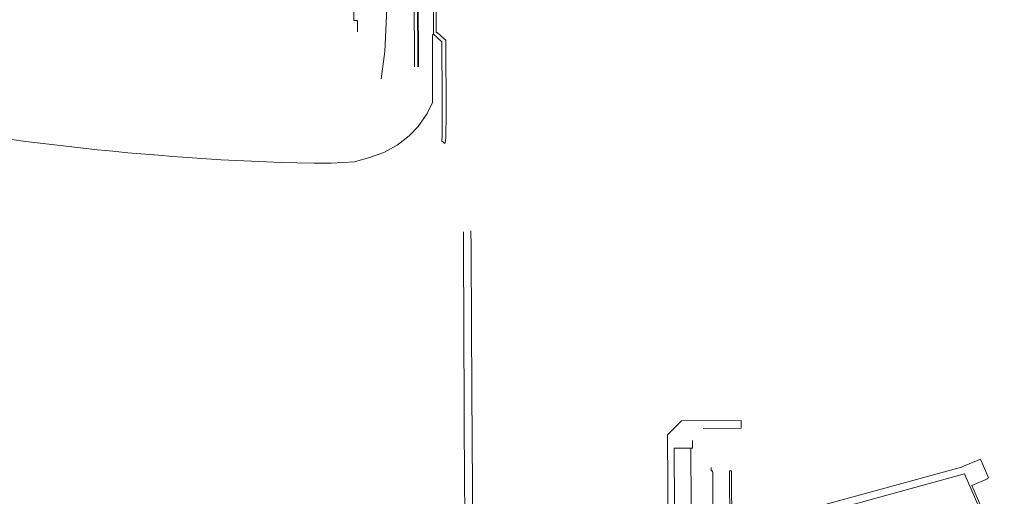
# Model space of a CAD drawing. Extents: x 150256 to 156914, y 461459 to 469481.
# Tile 471 of 656: x 154166 to 154430, y 467406 to 467534. Entities that reach past the tile are written whole.
import ezdxf

# ---------------------------------------------------------------- set-up
doc = ezdxf.new("R2010")
doc.units = 0
doc.header["$LTSCALE"] = 0.75
for name, color, linetype, lineweight in [('B-RO-GK-BESCHOEIING-G', 251, 'GK-BESCHOEIING', 35), ('B-RO-OG-TERREIN_CULTUURSCHEIDING-GV', 251, 'CONTINUOUS', 18), ('B-RO-OG-WATER_SLOOT-GV', 251, 'CONTINUOUS', 18), ('B-RO-VH-VERHARDING_BETONSTRAATSTEEN-GV', 251, 'CONTINUOUS', 18), ('B-RO-VH-VERHARDING_TEGEL-GV', 251, 'CONTINUOUS', 18)]:
    doc.layers.add(name, color=color, linetype=linetype, lineweight=lineweight)
doc.linetypes.add('GK-BESCHOEIING', pattern='A,30,-5,[1,NLCS.SHX,S=1,R=0,X=0,Y=0],-5', length=40)

msp = doc.modelspace()

# ---------------------------------------------------------------- linework, layer by layer
at = {"layer": 'B-RO-GK-BESCHOEIING-G'}
msp.add_lwpolyline([(154272.163, 467715.082), (154273.069, 467520.959)], dxfattribs=at)
msp.add_lwpolyline([(154272.163, 467715.082), (154273.069, 467520.959)], dxfattribs=at)
at = {"layer": 'B-RO-OG-TERREIN_CULTUURSCHEIDING-GV'}
msp.add_lwpolyline([(154277.06, 467547.448), (154277.169, 467529.747), (154279.432, 467527.65), (154279.516, 467512.367), (154279.523, 467508.089), (154279.491, 467502.171), (154279.424, 467501.417), (154279.386, 467501.002), (154280.214, 467500.379), (154280.394, 467501.045), (154280.491, 467502.123), (154280.494, 467502.599), (154280.523, 467508.087), (154280.43, 467528.089), (154279.963, 467528.522), (154278.166, 467530.186), (154277.866, 467530.184), (154277.763, 467547.034)], dxfattribs=at)
msp.add_lwpolyline([(154277.06, 467547.448), (154277.169, 467529.747), (154279.432, 467527.65), (154279.516, 467512.367), (154279.523, 467508.089), (154279.491, 467502.171), (154279.424, 467501.417), (154279.386, 467501.002), (154280.214, 467500.379), (154280.394, 467501.045), (154280.491, 467502.123), (154280.494, 467502.599), (154280.523, 467508.087), (154280.43, 467528.089), (154279.963, 467528.522), (154278.166, 467530.186), (154277.866, 467530.184), (154277.763, 467547.034)], dxfattribs=at)
at = {"layer": 'B-RO-OG-WATER_SLOOT-GV'}
for points in [[(154272.069, 467520.952), (154271.137, 467715.086), (154272.163, 467715.082), (154272.143, 467718.915), (154272.132, 467721.114), (154272.131, 467721.384), (154271.036, 467721.384), (154270.983, 467727.105), (154360.899, 467806.052), (154360.836, 467806.144), (154355.058, 467812.634), (154284.754, 467750.81), (154261.914, 467730.725), (154262.223, 467728.691), (154262.679, 467725.21), (154263.065, 467721.72), (154262.916, 467721.705), (154262.933, 467720.924), (154262.939, 467720.582), (154263.042, 467715.329), (154263.046, 467715.114), (154263.051, 467714.022), (154261.342, 467713.989), (154259.86, 467713.96)], [(154272.069, 467520.952), (154271.137, 467715.086), (154272.163, 467715.082), (154272.143, 467718.915), (154272.132, 467721.114), (154272.131, 467721.384), (154271.036, 467721.384), (154270.983, 467727.105), (154360.899, 467806.052), (154360.836, 467806.144), (154355.058, 467812.634), (154284.754, 467750.81), (154261.914, 467730.725), (154262.223, 467728.691), (154262.679, 467725.21), (154263.065, 467721.72), (154262.916, 467721.705), (154262.933, 467720.924), (154262.939, 467720.582), (154263.042, 467715.329), (154263.046, 467715.114), (154263.051, 467714.022), (154261.342, 467713.989), (154259.86, 467713.96)], [(154273.069, 467520.959), (154272.163, 467715.082), (154271.137, 467715.086), (154272.069, 467520.952)], [(154273.069, 467520.959), (154272.163, 467715.082), (154271.137, 467715.086), (154272.069, 467520.952)], [(154272.163, 467715.082), (154273.069, 467520.959)], [(154272.163, 467715.082), (154273.069, 467520.959)], [(154259.86, 467713.96), (154259.88, 467705.394), (154260.542, 467697.567), (154261.374, 467679.892), (154262.317, 467658.376), (154262.348, 467639.145), (154263.217, 467621.222), (154263.542, 467599.591), (154263.862, 467576.18), (154263.637, 467561.929), (154265.046, 467544.281), (154264.151, 467525.114), (154263.131, 467517.748)], [(154259.86, 467713.96), (154259.88, 467705.394), (154260.542, 467697.567), (154261.374, 467679.892), (154262.317, 467658.376), (154262.348, 467639.145), (154263.217, 467621.222), (154263.542, 467599.591), (154263.862, 467576.18), (154263.637, 467561.929), (154265.046, 467544.281), (154264.151, 467525.114), (154263.131, 467517.748)], [(154160.385, 467501.985), (154167.821, 467500.992), (154171.713, 467500.5), (154178.71, 467499.674), (154187.079, 467498.752), (154191.163, 467498.332), (154195.249, 467497.937), (154203.449, 467497.273), (154207.309, 467496.948), (154211.166, 467496.652), (154215.025, 467496.384), (154218.884, 467496.142), (154220.211, 467496.074), (154232.349, 467495.54), (154236.44, 467495.367), (154240.519, 467495.201), (154245.213, 467495.138), (154249.724, 467495.17), (154255.97, 467495.491), (154260.047, 467496.631), (154263.871, 467498.024), (154267.429, 467500), (154270.68, 467502.498), (154273.022, 467505.014), (154275.466, 467508.416), (154276.94, 467511.423), (154276.854, 467529.524), (154277.169, 467529.747), (154277.06, 467547.448)], [(154160.385, 467501.985), (154167.821, 467500.992), (154171.713, 467500.5), (154178.71, 467499.674), (154187.079, 467498.752), (154191.163, 467498.332), (154195.249, 467497.937), (154203.449, 467497.273), (154207.309, 467496.948), (154211.166, 467496.652), (154215.025, 467496.384), (154218.884, 467496.142), (154220.211, 467496.074), (154232.349, 467495.54), (154236.44, 467495.367), (154240.519, 467495.201), (154245.213, 467495.138), (154249.724, 467495.17), (154255.97, 467495.491), (154260.047, 467496.631), (154263.871, 467498.024), (154267.429, 467500), (154270.68, 467502.498), (154273.022, 467505.014), (154275.466, 467508.416), (154276.94, 467511.423), (154276.854, 467529.524), (154277.169, 467529.747), (154277.06, 467547.448)], [(154255.661, 467544.315), (154255.802, 467533.424), (154256.789, 467533.375), (154256.796, 467530.304)], [(154255.661, 467544.315), (154255.802, 467533.424), (154256.789, 467533.375), (154256.796, 467530.304)], [(154263.131, 467517.748), (154264.151, 467525.114), (154265.046, 467544.281)], [(154263.131, 467517.748), (154264.151, 467525.114), (154265.046, 467544.281)]]:
    msp.add_lwpolyline(points, dxfattribs=at)
at = {"layer": 'B-RO-VH-VERHARDING_BETONSTRAATSTEEN-GV'}
for points in [[(154346.594, 467420.79), (154346.58, 467418.766), (154346.197, 467418.756), (154346.367, 467388.661), (154346.448, 467371.249), (154346.483, 467364.182), (154346.602, 467347.482), (154346.925, 467347.486)], [(154346.594, 467420.79), (154346.58, 467418.766), (154346.197, 467418.756), (154346.367, 467388.661), (154346.448, 467371.249), (154346.483, 467364.182), (154346.602, 467347.482), (154346.925, 467347.486)], [(154351.942, 467341.483), (154351.966, 467341.709), (154352.385, 467341.71), (154352.345, 467345.812), (154352.274, 467360.039), (154352.274, 467363.678), (154352.228, 467370.43), (154352.189, 467374.91), (154352.105, 467392.082), (154352.049, 467397.801), (154352.012, 467411.892), (154351.98, 467412.67), (154351.585, 467412.664), (154351.594, 467413.576)], [(154351.942, 467341.483), (154351.966, 467341.709), (154352.385, 467341.71), (154352.345, 467345.812), (154352.274, 467360.039), (154352.274, 467363.678), (154352.228, 467370.43), (154352.189, 467374.91), (154352.105, 467392.082), (154352.049, 467397.801), (154352.012, 467411.892), (154351.98, 467412.67), (154351.585, 467412.664), (154351.594, 467413.576)]]:
    msp.add_lwpolyline(points, dxfattribs=at)
at = {"layer": 'B-RO-VH-VERHARDING_TEGEL-GV'}
for points in [[(154285.18, 467476.748), (154285.173, 467474.986), (154285.164, 467472.725), (154285.511, 467407.488), (154285.53, 467403.901), (154285.585, 467393.521), (154285.654, 467383.79), (154285.93, 467344.972)], [(154285.18, 467476.748), (154285.173, 467474.986), (154285.164, 467472.725), (154285.511, 467407.488), (154285.53, 467403.901), (154285.585, 467393.521), (154285.654, 467383.79), (154285.93, 467344.972)], [(154285.93, 467344.972), (154287.964, 467345.012), (154287.847, 467365.228), (154287.823, 467369.44), (154287.816, 467369.44), (154287.741, 467383.808), (154287.608, 467409.384), (154287.537, 467419.86), (154287.366, 467450.807), (154287.233, 467472.824), (154287.218, 467477.028)], [(154285.93, 467344.972), (154287.964, 467345.012), (154287.847, 467365.228), (154287.823, 467369.44), (154287.816, 467369.44), (154287.741, 467383.808), (154287.608, 467409.384), (154287.537, 467419.86), (154287.366, 467450.807), (154287.233, 467472.824), (154287.218, 467477.028)], [(154349.487, 467424.058), (154359.647, 467424.117), (154359.638, 467426.181), (154343.616, 467426.09), (154339.884, 467422.37), (154340.253, 467368.496), (154340.258, 467365.423), (154340.301, 467356.77), (154340.299, 467353.156), (154340.323, 467345.474), (154338.612, 467345.391), (154294.896, 467343.27), (154295.021, 467341.358), (154295.14, 467341.49), (154337.872, 467343.602), (154338.745, 467343.679), (154341.954, 467343.977), (154341.936, 467346.27), (154342.109, 467346.27), (154346.707, 467346.267)], [(154349.487, 467424.058), (154359.647, 467424.117), (154359.638, 467426.181), (154343.616, 467426.09), (154339.884, 467422.37), (154340.253, 467368.496), (154340.258, 467365.423), (154340.301, 467356.77), (154340.299, 467353.156), (154340.323, 467345.474), (154338.612, 467345.391), (154294.896, 467343.27), (154295.021, 467341.358), (154295.14, 467341.49), (154337.872, 467343.602), (154338.745, 467343.679), (154341.954, 467343.977), (154341.936, 467346.27), (154342.109, 467346.27), (154346.707, 467346.267)], [(154346.925, 467347.486), (154346.602, 467347.482), (154342.099, 467347.445), (154341.978, 467364.13), (154341.947, 467371.221), (154341.668, 467418.733), (154346.197, 467418.756), (154346.58, 467418.766), (154346.594, 467420.79)], [(154346.925, 467347.486), (154346.602, 467347.482), (154342.099, 467347.445), (154341.978, 467364.13), (154341.947, 467371.221), (154341.668, 467418.733), (154346.197, 467418.756), (154346.58, 467418.766), (154346.594, 467420.79)], [(154430.202, 467388.832), (154421.539, 467408.708), (154425.658, 467410.526), (154425.648, 467410.56), (154425.608, 467410.662), (154425.994, 467410.813), (154423.806, 467415.81), (154419.265, 467413.928), (154418.72, 467413.703), (154381.222, 467403.369)], [(154430.202, 467388.832), (154421.539, 467408.708), (154425.658, 467410.526), (154425.648, 467410.56), (154425.608, 467410.662), (154425.994, 467410.813), (154423.806, 467415.81), (154419.265, 467413.928), (154418.72, 467413.703), (154381.222, 467403.369)], [(154357.15, 467396.739), (154357.035, 467412.725), (154356.504, 467412.719), (154356.572, 467397.829)], [(154357.15, 467396.739), (154357.035, 467412.725), (154356.504, 467412.719), (154356.572, 467397.829)], [(154357.166, 467394.686), (154419.553, 467411.842), (154429.647, 467388.682)], [(154357.166, 467394.686), (154419.553, 467411.842), (154429.647, 467388.682)]]:
    msp.add_lwpolyline(points, dxfattribs=at)

doc.saveas('drawing.dxf')
